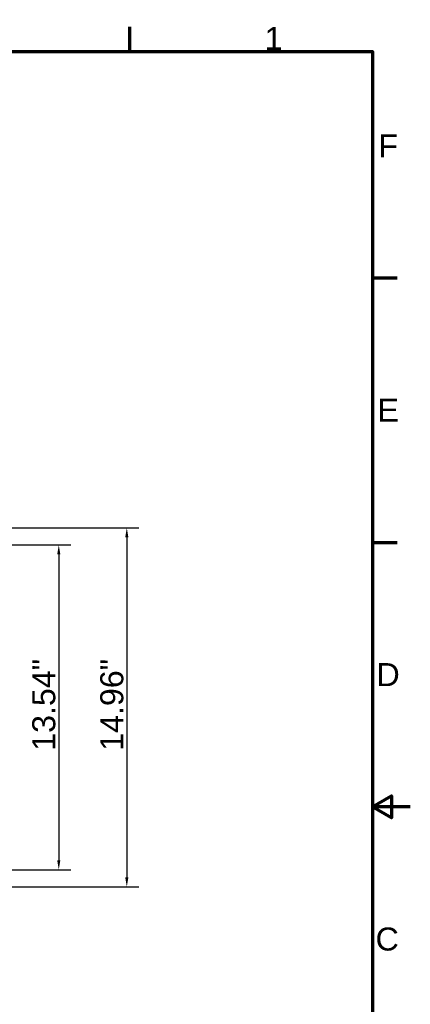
# Model space of a CAD drawing. Header units: inches. Extents: x 0 to 93.5, y 0 to 66.1.
# Tile 437 of 437: x 77.3 to 93.5, y 24.8 to 65.9. Entities that reach past the tile are written whole.
import ezdxf

# ---------------------------------------------------------------- set-up
doc = ezdxf.new("R2010")
doc.units = ezdxf.units.IN
doc.header["$LTSCALE"] = 4
doc.header["$MEASUREMENT"] = 0
doc.layers.add('Border (ANSI)', color=7, linetype='Continuous', lineweight=70)
doc.layers.add('Dimension (ANSI)', color=7, linetype='Continuous', lineweight=25)
doc.styles.add('Label Text (ANSI)', font='arial.ttf')
doc.styles.add('Note Text (ANSI)', font='arial.ttf')
doc.dimstyles.new('Default (ANSI)', dxfattribs={"dimscale": 4, "dimtxt": 0.24, "dimasz": 0.098425, "dimexe": 0.125, "dimexo": 0.0625, "dimgap": 0.031496, "dimtad": 0, "dimtih": 1, "dimtoh": 1, "dimrnd": 1e-08, "dimzin": 4, "dimdsep": 46, "dimtxsty": 'Note Text (ANSI)', "dimcen": 0.09, "dimdle": 0.393701, "dimclrd": 256, "dimclre": 256, "dimclrt": 256, "dimadec": 0, "dimazin": 1, "dimtfac": 0.5, "dimtofl": 0, "dimtmove": 0, "dimatfit": 3, "dimfxl": 1, "dimtolj": 1, "dimtzin": 4, "dimlwd": -1, "dimlwe": -1, "dimarcsym": 0})

# ---------------------------------------------------------------- blocks, each defined once
blk = doc.blocks.new('Borders Default Border')
at = {"layer": 'Border (ANSI)'}
for p, q in [((20.463, 16.142), (20.463, 16.397)), ((22.992, 13.78), (23.248, 13.78)), ((22.992, 11.024), (23.248, 11.024))]:
    blk.add_line(p, q, dxfattribs=at)
at = {"layer": 'Border (ANSI)', "flags": 128}
for points in [[(0.394, 0.394), (0.394, 16.142), (22.992, 16.142), (22.992, 0.394), (0.394, 0.394)], [(23.386, 8.268), (22.992, 8.268), (23.189, 8.381), (23.189, 8.154), (22.992, 8.268)]]:
    blk.add_lwpolyline(points, dxfattribs=at)
at = {"layer": 'Border (ANSI)', "char_height": 0.24, "attachment_point": 7, "style": 'Label Text (ANSI)'}
for s, insert in [('1', (21.869, 16.157)), ('F', (23.054, 15.037)), ('E', (23.044, 12.282)), ('D', (23.034, 9.526)), ('C', (23.024, 6.766))]:
    blk.add_mtext(s, dxfattribs=dict(at, insert=insert))
blk = doc.blocks.new('*D11')
at = {"layer": 'Defpoints', "color": 0, "transparency": 16777216}
for p in [(70.255, 43.989), (70.255, 30.446), (78.897, 30.446)]:
    blk.add_point(p, dxfattribs=at)
at = {"layer": 'Dimension (ANSI)', "transparency": 16777216}
for p, q in [((70.505, 43.989), (79.397, 43.989)), ((78.897, 43.595), (78.897, 30.839)), ((70.505, 30.446), (79.397, 30.446))]:
    blk.add_line(p, q, dxfattribs=at)
for points in [[(78.831, 43.595), (78.962, 43.595), (78.897, 43.989)], [(78.831, 30.839), (78.962, 30.839), (78.897, 30.446)]]:
    blk.add_solid(points, dxfattribs=at)
at = {"layer": 'Dimension (ANSI)', "transparency": 16777216, "insert": (77.79, 35.406), "char_height": 0.96, "attachment_point": 1, "rotation": 90, "style": 'Note Text (ANSI)'}
blk.add_mtext('\\A1;\\fArial|b0|i0;\\H0.9600;13.54"', dxfattribs=at)
blk = doc.blocks.new('*D12')
at = {"layer": 'Defpoints', "color": 0, "transparency": 16777216}
for p in [(71.003, 44.698), (71.003, 29.737), (81.731, 29.737)]:
    blk.add_point(p, dxfattribs=at)
at = {"layer": 'Dimension (ANSI)', "transparency": 16777216}
for p, q in [((71.253, 44.698), (82.231, 44.698)), ((81.731, 44.304), (81.731, 30.131)), ((71.253, 29.737), (82.231, 29.737))]:
    blk.add_line(p, q, dxfattribs=at)
for points in [[(81.666, 44.304), (81.797, 44.304), (81.731, 44.698)], [(81.666, 30.131), (81.797, 30.131), (81.731, 29.737)]]:
    blk.add_solid(points, dxfattribs=at)
at = {"layer": 'Dimension (ANSI)', "transparency": 16777216, "insert": (80.625, 35.406), "char_height": 0.96, "attachment_point": 1, "rotation": 90, "style": 'Note Text (ANSI)'}
blk.add_mtext('\\A1;\\fArial|b0|i0;\\H0.9600;14.96"', dxfattribs=at)

msp = doc.modelspace()

# ---------------------------------------------------------------- block references
at = {"xscale": 4, "yscale": 4, "zscale": 4}
msp.add_blockref('Borders Default Border', (0, 0), dxfattribs=at)

# ---------------------------------------------------------------- dimensions: what is measured, and where the dimension line sits
at = {"layer": 'Dimension (ANSI)'}
for base, p1, p2, picture, middle in [((81.731, 29.737), (71.003, 44.698), (71.003, 29.737), '*D12', (81.731, 37.217)), ((78.897, 30.446), (70.255, 43.989), (70.255, 30.446), '*D11', (78.897, 37.217))]:
    dim = msp.add_linear_dim(base=base, p1=p1, p2=p2, angle=90, text='\\fArial|b0|i0;\\H0.9600;<>"', dimstyle='Default (ANSI)', override={"dimgap": 0.031496, "dimtad": 1, "dimtih": 0, "dimtoh": 0, "dimdec": 2, "dimtol": 0, "dimlim": 0, "dimtp": 0, "dimtm": 0, "dimtdec": 2, "dimatfit": 1}, dxfattribs=at)
    dim.commit()
    dim.dimension.update_dxf_attribs({"geometry": picture, "text_midpoint": middle, "dimtype": 160})

doc.saveas('drawing.dxf')
